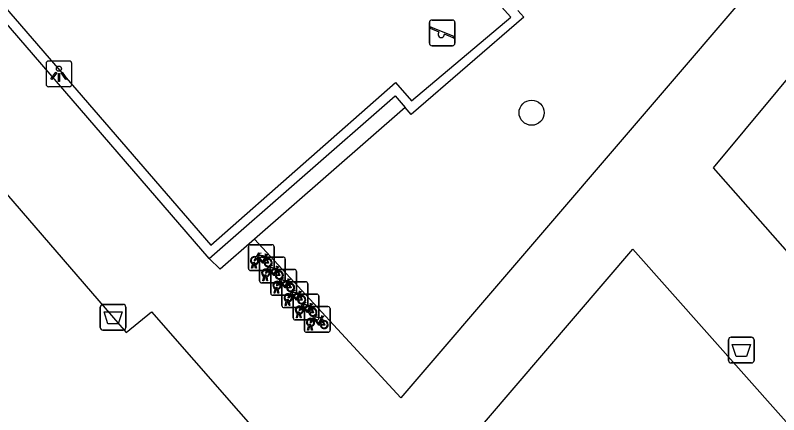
# Model space of a CAD drawing. Extents: x 159280 to 160375, y 384531 to 385872.
# Drawn here: x 159811.44 to 159841.11, y 384692.52 to 384708.05 of the extents above; entities that cross this region are included whole.
import ezdxf

# ---------------------------------------------------------------- set-up
doc = ezdxf.new("R2010")
doc.units = 0
for name, color, linetype in [('IMGEO_Afvalbak', 7, 'Continuous'), ('IMGEO_Boom', 7, 'Continuous'), ('IMGEO_Fietsenrek', 7, 'Continuous'), ('IMGEO_Groenvoorziening', 7, 'Continuous'), ('IMGEO_Haag', 7, 'Continuous'), ('IMGEO_Lichtpunt', 7, 'Continuous'), ('IMGEO_Speelvoorziening', 7, 'Continuous'), ('IMGEO_Voetpad_halfverhard', 7, 'Continuous')]:
    doc.layers.add(name, color=color, linetype=linetype)

msp = doc.modelspace()

# ---------------------------------------------------------------- linework, layer by layer
at = {"layer": 'IMGEO_Afvalbak'}
for p, q in [((159814.844, 384696.806), (159815.634, 384696.806)), ((159815.634, 384696.806), (159814.844, 384696.806)), ((159814.744, 384695.906), (159814.744, 384696.706)), ((159814.744, 384696.706), (159814.744, 384695.906)), ((159815.734, 384696.706), (159815.734, 384695.906)), ((159815.734, 384695.906), (159815.734, 384696.706)), ((159815.634, 384695.806), (159814.844, 384695.806)), ((159814.844, 384695.806), (159815.634, 384695.806)), ((159839.159, 384694.633), (159839.159, 384695.433)), ((159839.159, 384695.433), (159839.159, 384694.633)), ((159839.259, 384695.533), (159840.049, 384695.533)), ((159840.049, 384695.533), (159839.259, 384695.533)), ((159840.149, 384695.433), (159840.149, 384694.633)), ((159840.149, 384694.633), (159840.149, 384695.433)), ((159840.049, 384694.533), (159839.259, 384694.533)), ((159839.259, 384694.533), (159840.049, 384694.533))]:
    msp.add_line(p, q, dxfattribs=at)
for points in [[(159814.887, 384696.52), (159815.591, 384696.52), (159815.442, 384696.05), (159815.036, 384696.05), (159814.887, 384696.52)], [(159839.302, 384695.247), (159840.006, 384695.247), (159839.857, 384694.777), (159839.451, 384694.777), (159839.302, 384695.247)]]:
    msp.add_lwpolyline(points, dxfattribs=at)
for centre, start, end in [((159814.844, 384696.706), 90, 180), ((159814.844, 384696.706), 90, 180), ((159815.634, 384696.706), 0, 90), ((159815.634, 384696.706), 360, 90), ((159814.844, 384695.906), 180, 270), ((159814.844, 384695.906), 180, 270), ((159815.634, 384695.906), 270, 0), ((159815.634, 384695.906), 270, 0), ((159839.259, 384695.433), 90, 180), ((159839.259, 384695.433), 90, 180), ((159840.049, 384695.433), 0, 90), ((159840.049, 384695.433), 360, 90), ((159839.259, 384694.633), 180, 270), ((159839.259, 384694.633), 180, 270), ((159840.049, 384694.633), 270, 0), ((159840.049, 384694.633), 270, 0)]:
    msp.add_arc(centre, 0.1, start, end, dxfattribs=at)
at = {"layer": 'IMGEO_Boom'}
msp.add_circle((159831.505, 384704.262), 0.489, dxfattribs=at)
at = {"layer": 'IMGEO_Fietsenrek'}
for p, q in [((159820.571, 384699.128), (159821.412, 384699.128)), ((159821.412, 384699.128), (159820.571, 384699.128)), ((159820.496, 384698.203), (159820.496, 384699.044)), ((159820.496, 384699.044), (159820.496, 384698.203)), ((159821.496, 384699.053), (159821.496, 384698.212)), ((159821.496, 384698.212), (159821.496, 384699.053)), ((159820.932, 384697.722), (159820.932, 384698.563)), ((159820.932, 384698.563), (159820.932, 384697.722)), ((159821.007, 384698.647), (159821.848, 384698.647)), ((159821.848, 384698.647), (159821.007, 384698.647)), ((159821.183, 384698.677), (159821.219, 384698.582)), ((159821.932, 384698.572), (159821.932, 384697.731)), ((159821.932, 384697.731), (159821.932, 384698.572)), ((159820.623, 384698.212), (159820.662, 384698.372)), ((159820.657, 384698.212), (159820.623, 384698.212)), ((159820.692, 384698.36), (159820.657, 384698.212)), ((159820.734, 384698.384), (159820.733, 384698.388)), ((159820.775, 384698.212), (159820.741, 384698.354)), ((159820.765, 384698.395), (159820.766, 384698.388)), ((159820.773, 384698.358), (159820.808, 384698.212)), ((159820.808, 384698.212), (159820.775, 384698.212)), ((159821.421, 384698.128), (159820.58, 384698.128)), ((159820.58, 384698.128), (159821.421, 384698.128)), ((159821.201, 384697.914), (159821.202, 384697.907)), ((159821.367, 384697.241), (159821.367, 384698.082)), ((159821.367, 384698.082), (159821.367, 384697.241)), ((159821.442, 384698.166), (159822.283, 384698.166)), ((159822.283, 384698.166), (159821.442, 384698.166)), ((159821.619, 384698.196), (159821.655, 384698.101)), ((159822.367, 384698.091), (159822.367, 384697.25)), ((159822.367, 384697.25), (159822.367, 384698.091)), ((159821.857, 384697.647), (159821.016, 384697.647)), ((159821.016, 384697.647), (159821.857, 384697.647)), ((159821.059, 384697.731), (159821.098, 384697.891)), ((159821.093, 384697.731), (159821.059, 384697.731)), ((159821.128, 384697.879), (159821.093, 384697.731)), ((159821.17, 384697.903), (159821.169, 384697.907)), ((159821.211, 384697.731), (159821.177, 384697.873)), ((159821.209, 384697.877), (159821.244, 384697.731)), ((159821.244, 384697.731), (159821.211, 384697.731)), ((159821.878, 384697.686), (159822.719, 384697.686)), ((159822.719, 384697.686), (159821.878, 384697.686)), ((159822.054, 384697.715), (159822.09, 384697.62)), ((159821.494, 384697.25), (159821.533, 384697.41)), ((159821.563, 384697.398), (159821.528, 384697.25)), ((159821.605, 384697.422), (159821.604, 384697.426)), ((159821.646, 384697.25), (159821.612, 384697.392)), ((159821.636, 384697.433), (159821.637, 384697.426)), ((159821.644, 384697.396), (159821.679, 384697.25)), ((159821.803, 384696.761), (159821.803, 384697.602)), ((159821.803, 384697.602), (159821.803, 384696.761)), ((159822.803, 384697.611), (159822.803, 384696.77)), ((159822.803, 384696.77), (159822.803, 384697.611)), ((159822.292, 384697.166), (159821.451, 384697.166)), ((159821.451, 384697.166), (159822.292, 384697.166)), ((159821.528, 384697.25), (159821.494, 384697.25)), ((159821.679, 384697.25), (159821.646, 384697.25)), ((159822.238, 384696.28), (159822.238, 384697.121)), ((159822.238, 384697.121), (159822.238, 384696.28)), ((159822.313, 384697.205), (159823.154, 384697.205)), ((159823.154, 384697.205), (159822.313, 384697.205)), ((159822.49, 384697.235), (159822.526, 384697.14)), ((159823.238, 384697.13), (159823.238, 384696.289)), ((159823.238, 384696.289), (159823.238, 384697.13)), ((159821.93, 384696.77), (159821.969, 384696.93)), ((159821.964, 384696.77), (159821.93, 384696.77)), ((159821.999, 384696.918), (159821.964, 384696.77)), ((159822.041, 384696.942), (159822.04, 384696.946)), ((159822.082, 384696.77), (159822.048, 384696.912)), ((159822.072, 384696.953), (159822.073, 384696.946)), ((159822.08, 384696.916), (159822.115, 384696.77)), ((159822.115, 384696.77), (159822.082, 384696.77)), ((159822.749, 384696.724), (159823.59, 384696.724)), ((159823.59, 384696.724), (159822.749, 384696.724)), ((159822.925, 384696.754), (159822.961, 384696.659)), ((159822.728, 384696.686), (159821.887, 384696.686)), ((159821.887, 384696.686), (159822.728, 384696.686)), ((159822.365, 384696.289), (159822.404, 384696.449)), ((159822.434, 384696.437), (159822.399, 384696.289)), ((159822.476, 384696.461), (159822.475, 384696.465)), ((159822.517, 384696.289), (159822.483, 384696.431)), ((159822.507, 384696.472), (159822.508, 384696.465)), ((159822.515, 384696.435), (159822.55, 384696.289)), ((159822.674, 384695.799), (159822.674, 384696.64)), ((159822.674, 384696.64), (159822.674, 384695.799)), ((159823.674, 384696.649), (159823.674, 384695.808)), ((159823.674, 384695.808), (159823.674, 384696.649)), ((159823.163, 384696.205), (159822.322, 384696.205)), ((159822.322, 384696.205), (159823.163, 384696.205)), ((159822.399, 384696.289), (159822.365, 384696.289)), ((159822.55, 384696.289), (159822.517, 384696.289)), ((159823.361, 384696.273), (159823.397, 384696.178)), ((159822.801, 384695.808), (159822.84, 384695.968)), ((159822.87, 384695.956), (159822.835, 384695.808)), ((159822.912, 384695.98), (159822.911, 384695.984)), ((159822.953, 384695.808), (159822.919, 384695.95)), ((159822.943, 384695.991), (159822.944, 384695.984)), ((159822.951, 384695.954), (159822.986, 384695.808)), ((159823.599, 384695.724), (159822.758, 384695.724)), ((159822.758, 384695.724), (159823.599, 384695.724)), ((159822.835, 384695.808), (159822.801, 384695.808)), ((159822.986, 384695.808), (159822.953, 384695.808))]:
    msp.add_line(p, q, dxfattribs=at)
for points in [[(159820.809, 384698.654), (159820.904, 384698.818), (159820.99, 384698.804), (159820.992, 384698.795), (159820.936, 384698.784), (159820.909, 384698.739), (159821.165, 384698.698)], [(159820.83, 384698.602), (159820.778, 384698.512), (159820.738, 384698.487), (159820.739, 384698.534), (159820.794, 384698.628)], [(159821.105, 384698.41), (159821.055, 384698.41), (159820.864, 384698.661), (159820.845, 384698.629)], [(159821.152, 384698.673), (159820.895, 384698.714), (159820.878, 384698.685), (159821.045, 384698.465), (159821.152, 384698.673)], [(159821.2, 384698.575), (159821.17, 384698.652), (159821.061, 384698.434), (159821.104, 384698.434)], [(159821.134, 384698.434), (159821.254, 384698.433), (159821.21, 384698.547)], [(159821.23, 384698.554), (159821.285, 384698.409), (159821.135, 384698.409)], [(159821.165, 384698.698), (159821.19, 384698.747), (159821.184, 384698.751), (159821.161, 384698.755), (159821.149, 384698.762), (159821.148, 384698.765), (159821.15, 384698.77), (159821.245, 384698.755), (159821.247, 384698.745), (159821.237, 384698.732), (159821.225, 384698.726), (159821.211, 384698.732), (159821.183, 384698.677)], [(159821.245, 384698.173), (159821.34, 384698.337), (159821.426, 384698.323), (159821.428, 384698.314), (159821.372, 384698.303), (159821.345, 384698.258), (159821.601, 384698.217)], [(159821.588, 384698.192), (159821.331, 384698.233), (159821.314, 384698.204), (159821.481, 384697.984), (159821.588, 384698.192)], [(159821.601, 384698.217), (159821.626, 384698.266), (159821.62, 384698.27), (159821.597, 384698.274), (159821.585, 384698.281), (159821.584, 384698.284), (159821.586, 384698.289), (159821.681, 384698.274), (159821.683, 384698.264), (159821.673, 384698.251), (159821.661, 384698.245), (159821.647, 384698.251), (159821.619, 384698.196)], [(159821.266, 384698.121), (159821.214, 384698.031), (159821.174, 384698.006), (159821.175, 384698.053), (159821.23, 384698.147)], [(159821.541, 384697.929), (159821.491, 384697.929), (159821.3, 384698.18), (159821.281, 384698.148)], [(159821.636, 384698.094), (159821.606, 384698.171), (159821.497, 384697.953), (159821.54, 384697.953)], [(159821.57, 384697.953), (159821.69, 384697.952), (159821.646, 384698.066)], [(159821.666, 384698.073), (159821.721, 384697.928), (159821.571, 384697.928)], [(159821.701, 384697.64), (159821.649, 384697.55), (159821.609, 384697.525), (159821.61, 384697.572), (159821.665, 384697.666)], [(159821.68, 384697.692), (159821.775, 384697.856), (159821.861, 384697.842), (159821.863, 384697.833), (159821.807, 384697.822), (159821.78, 384697.777), (159822.036, 384697.736)], [(159821.976, 384697.448), (159821.926, 384697.448), (159821.735, 384697.699), (159821.716, 384697.667)], [(159822.023, 384697.711), (159821.766, 384697.752), (159821.749, 384697.723), (159821.916, 384697.503), (159822.023, 384697.711)], [(159822.071, 384697.613), (159822.041, 384697.69), (159821.932, 384697.472), (159821.975, 384697.472)], [(159822.036, 384697.736), (159822.061, 384697.785), (159822.055, 384697.789), (159822.032, 384697.793), (159822.02, 384697.8), (159822.019, 384697.803), (159822.021, 384697.808), (159822.116, 384697.793), (159822.118, 384697.783), (159822.108, 384697.77), (159822.096, 384697.764), (159822.082, 384697.77), (159822.054, 384697.715)], [(159822.005, 384697.472), (159822.125, 384697.471), (159822.081, 384697.585)], [(159822.101, 384697.592), (159822.156, 384697.447), (159822.006, 384697.447)], [(159822.116, 384697.212), (159822.211, 384697.376), (159822.297, 384697.362), (159822.299, 384697.353), (159822.243, 384697.342), (159822.216, 384697.297), (159822.472, 384697.256)], [(159822.472, 384697.256), (159822.497, 384697.305), (159822.491, 384697.309), (159822.468, 384697.313), (159822.456, 384697.32), (159822.455, 384697.323), (159822.457, 384697.328), (159822.552, 384697.313), (159822.554, 384697.303), (159822.544, 384697.29), (159822.532, 384697.284), (159822.518, 384697.29), (159822.49, 384697.235)], [(159822.137, 384697.16), (159822.085, 384697.07), (159822.045, 384697.045), (159822.046, 384697.092), (159822.101, 384697.186)], [(159822.412, 384696.968), (159822.362, 384696.968), (159822.171, 384697.219), (159822.152, 384697.187)], [(159822.459, 384697.231), (159822.202, 384697.272), (159822.185, 384697.243), (159822.352, 384697.023), (159822.459, 384697.231)], [(159822.507, 384697.133), (159822.477, 384697.21), (159822.368, 384696.992), (159822.411, 384696.992)], [(159822.441, 384696.992), (159822.561, 384696.991), (159822.517, 384697.105)], [(159822.537, 384697.112), (159822.592, 384696.967), (159822.442, 384696.967)], [(159822.551, 384696.731), (159822.646, 384696.895), (159822.732, 384696.881), (159822.734, 384696.872), (159822.678, 384696.861), (159822.651, 384696.816), (159822.907, 384696.775)], [(159822.847, 384696.487), (159822.797, 384696.487), (159822.606, 384696.738), (159822.587, 384696.706)], [(159822.894, 384696.75), (159822.637, 384696.791), (159822.62, 384696.762), (159822.787, 384696.542), (159822.894, 384696.75)], [(159822.942, 384696.652), (159822.912, 384696.729), (159822.803, 384696.511), (159822.846, 384696.511)], [(159822.907, 384696.775), (159822.932, 384696.824), (159822.926, 384696.828), (159822.903, 384696.832), (159822.891, 384696.839), (159822.89, 384696.842), (159822.892, 384696.847), (159822.987, 384696.832), (159822.989, 384696.822), (159822.979, 384696.809), (159822.967, 384696.803), (159822.953, 384696.809), (159822.925, 384696.754)], [(159822.572, 384696.679), (159822.52, 384696.589), (159822.48, 384696.564), (159822.481, 384696.611), (159822.536, 384696.705)], [(159822.876, 384696.511), (159822.996, 384696.51), (159822.952, 384696.624)], [(159822.972, 384696.631), (159823.027, 384696.486), (159822.877, 384696.486)], [(159823.008, 384696.198), (159822.956, 384696.108), (159822.916, 384696.083), (159822.917, 384696.13), (159822.972, 384696.224)], [(159822.987, 384696.25), (159823.082, 384696.414), (159823.168, 384696.4), (159823.17, 384696.391), (159823.114, 384696.38), (159823.087, 384696.335), (159823.343, 384696.294)], [(159823.283, 384696.006), (159823.233, 384696.006), (159823.042, 384696.257), (159823.023, 384696.225)], [(159823.33, 384696.269), (159823.073, 384696.31), (159823.056, 384696.281), (159823.223, 384696.061), (159823.33, 384696.269)], [(159823.378, 384696.171), (159823.348, 384696.248), (159823.239, 384696.03), (159823.282, 384696.03)], [(159823.312, 384696.03), (159823.432, 384696.029), (159823.388, 384696.143)], [(159823.408, 384696.15), (159823.463, 384696.005), (159823.313, 384696.005)], [(159823.343, 384696.294), (159823.368, 384696.343), (159823.362, 384696.347), (159823.339, 384696.351), (159823.327, 384696.358), (159823.326, 384696.361), (159823.328, 384696.366), (159823.423, 384696.351), (159823.425, 384696.341), (159823.415, 384696.328), (159823.403, 384696.322), (159823.389, 384696.328), (159823.361, 384696.273)]]:
    msp.add_lwpolyline(points, dxfattribs=at)
for centre, radius, start, end in [((159820.574, 384699.05), 0.0779, 92.4484, 184.2845), ((159820.574, 384699.05), 0.0779, 92.4484, 184.2845), ((159821.418, 384699.05), 0.0779, 2.4484, 94.2845), ((159821.418, 384699.05), 0.0779, 2.4484, 94.2845), ((159820.736, 384698.513), 0.159, 62.6766, 242.1369), ((159820.736, 384698.513), 0.129, 63.3192, 238.903), ((159820.736, 384698.513), 0.129, 283.6043, 43.4302), ((159820.736, 384698.513), 0.159, 283.5766, 46.6042), ((159821.01, 384698.569), 0.0779, 92.4484, 184.2845), ((159821.01, 384698.569), 0.0779, 92.4484, 184.2845), ((159821.263, 384698.429), 0.159, 113.3408, 178.3217), ((159821.263, 384698.429), 0.159, 187.0065, 105.7708), ((159821.263, 384698.429), 0.129, 113.923, 177.9556), ((159821.263, 384698.429), 0.129, 188.6715, 104.5883), ((159821.854, 384698.569), 0.0779, 2.4484, 94.2845), ((159821.854, 384698.569), 0.0779, 2.4484, 94.2845), ((159820.716, 384698.384), 0.0499, 12.8025, 158.6934), ((159820.736, 384698.513), 0.159, 253.9967, 271.7867), ((159820.716, 384698.384), 0.0174, 12.8025, 163.4502), ((159820.736, 384698.513), 0.129, 253.415, 269.0204), ((159821.418, 384698.206), 0.0779, 272.4484, 4.2845), ((159821.418, 384698.206), 0.0779, 272.4484, 4.2845), ((159820.574, 384698.206), 0.0779, 182.4484, 274.2845), ((159820.574, 384698.206), 0.0779, 182.4484, 274.2845), ((159821.172, 384698.032), 0.159, 62.6766, 242.1369), ((159821.172, 384698.032), 0.129, 63.3192, 238.903), ((159821.152, 384697.903), 0.0499, 12.8025, 158.6934), ((159821.152, 384697.903), 0.0174, 12.8025, 163.4502), ((159821.172, 384698.032), 0.129, 283.6043, 43.4302), ((159821.172, 384698.032), 0.159, 283.5766, 46.6042), ((159821.445, 384698.088), 0.0779, 92.4484, 184.2845), ((159821.445, 384698.088), 0.0779, 92.4484, 184.2845), ((159821.699, 384697.948), 0.159, 113.3408, 178.3217), ((159821.699, 384697.948), 0.159, 187.0065, 105.7708), ((159821.699, 384697.948), 0.129, 113.923, 177.9556), ((159821.699, 384697.948), 0.129, 188.6715, 104.5883), ((159822.289, 384698.088), 0.0779, 2.4484, 94.2845), ((159822.289, 384698.088), 0.0779, 2.4484, 94.2845), ((159821.01, 384697.725), 0.0779, 182.4484, 274.2845), ((159821.01, 384697.725), 0.0779, 182.4484, 274.2845), ((159821.172, 384698.032), 0.159, 253.9967, 271.7867), ((159821.172, 384698.032), 0.129, 253.415, 269.0204), ((159821.607, 384697.551), 0.159, 62.6766, 242.1369), ((159821.607, 384697.551), 0.129, 63.3192, 238.903), ((159821.607, 384697.551), 0.129, 283.6043, 43.4302), ((159821.607, 384697.551), 0.159, 283.5766, 46.6042), ((159821.881, 384697.608), 0.0779, 92.4484, 184.2845), ((159821.881, 384697.608), 0.0779, 92.4484, 184.2845), ((159821.854, 384697.725), 0.0779, 272.4484, 4.2845), ((159821.854, 384697.725), 0.0779, 272.4484, 4.2845), ((159822.134, 384697.467), 0.159, 187.0065, 105.7708), ((159822.725, 384697.608), 0.0779, 2.4484, 94.2845), ((159822.725, 384697.608), 0.0779, 2.4484, 94.2845), ((159821.587, 384697.422), 0.0499, 12.8025, 158.6934), ((159821.607, 384697.551), 0.159, 253.9967, 271.7867), ((159821.587, 384697.422), 0.0174, 12.8025, 163.4502), ((159821.607, 384697.551), 0.129, 253.415, 269.0204), ((159822.134, 384697.467), 0.159, 113.3408, 178.3217), ((159822.134, 384697.467), 0.129, 113.923, 177.9556), ((159822.134, 384697.467), 0.129, 188.6715, 104.5883), ((159821.445, 384697.244), 0.0779, 182.4484, 274.2845), ((159821.445, 384697.244), 0.0779, 182.4484, 274.2845), ((159822.043, 384697.071), 0.159, 62.6766, 242.1369), ((159822.043, 384697.071), 0.129, 63.3192, 238.903), ((159822.043, 384697.071), 0.129, 283.6043, 43.4302), ((159822.043, 384697.071), 0.159, 283.5766, 46.6042), ((159822.316, 384697.127), 0.0779, 92.4484, 184.2845), ((159822.316, 384697.127), 0.0779, 92.4484, 184.2845), ((159822.289, 384697.244), 0.0779, 272.4484, 4.2845), ((159822.289, 384697.244), 0.0779, 272.4484, 4.2845), ((159822.57, 384696.987), 0.159, 113.3408, 178.3217), ((159822.57, 384696.987), 0.159, 187.0065, 105.7708), ((159822.57, 384696.987), 0.129, 113.923, 177.9556), ((159822.57, 384696.987), 0.129, 188.6715, 104.5883), ((159823.16, 384697.127), 0.0779, 2.4484, 94.2845), ((159823.16, 384697.127), 0.0779, 2.4484, 94.2845), ((159821.881, 384696.764), 0.0779, 182.4484, 274.2845), ((159821.881, 384696.764), 0.0779, 182.4484, 274.2845), ((159822.023, 384696.942), 0.0499, 12.8025, 158.6934), ((159822.043, 384697.071), 0.159, 253.9967, 271.7867), ((159822.023, 384696.942), 0.0174, 12.8025, 163.4502), ((159822.043, 384697.071), 0.129, 253.415, 269.0204), ((159822.478, 384696.59), 0.159, 62.6766, 242.1369), ((159822.752, 384696.646), 0.0779, 92.4484, 184.2845), ((159822.752, 384696.646), 0.0779, 92.4484, 184.2845), ((159822.725, 384696.764), 0.0779, 272.4484, 4.2845), ((159822.725, 384696.764), 0.0779, 272.4484, 4.2845), ((159823.596, 384696.646), 0.0779, 2.4484, 94.2845), ((159823.596, 384696.646), 0.0779, 2.4484, 94.2845), ((159822.478, 384696.59), 0.129, 63.3192, 238.903), ((159822.458, 384696.461), 0.0499, 12.8025, 158.6934), ((159822.478, 384696.59), 0.159, 253.9967, 271.7867), ((159822.458, 384696.461), 0.0174, 12.8025, 163.4502), ((159822.478, 384696.59), 0.129, 253.415, 269.0204), ((159822.478, 384696.59), 0.129, 283.6043, 43.4302), ((159822.478, 384696.59), 0.159, 283.5766, 46.6042), ((159823.005, 384696.506), 0.159, 113.3408, 178.3217), ((159823.005, 384696.506), 0.159, 187.0065, 105.7708), ((159823.005, 384696.506), 0.129, 113.923, 177.9556), ((159823.005, 384696.506), 0.129, 188.6715, 104.5883), ((159822.316, 384696.283), 0.0779, 182.4484, 274.2845), ((159822.316, 384696.283), 0.0779, 182.4484, 274.2845), ((159822.914, 384696.109), 0.159, 62.6766, 242.1369), ((159822.914, 384696.109), 0.129, 63.3192, 238.903), ((159822.914, 384696.109), 0.129, 283.6043, 43.4302), ((159822.914, 384696.109), 0.159, 283.5766, 46.6042), ((159823.16, 384696.283), 0.0779, 272.4484, 4.2845), ((159823.16, 384696.283), 0.0779, 272.4484, 4.2845), ((159823.441, 384696.025), 0.159, 113.3408, 178.3217), ((159823.441, 384696.025), 0.159, 187.0065, 105.7708), ((159823.441, 384696.025), 0.129, 113.923, 177.9556), ((159823.441, 384696.025), 0.129, 188.6715, 104.5883), ((159822.894, 384695.98), 0.0499, 12.8025, 158.6934), ((159822.914, 384696.109), 0.159, 253.9967, 271.7867), ((159822.894, 384695.98), 0.0174, 12.8025, 163.4502), ((159822.914, 384696.109), 0.129, 253.415, 269.0204), ((159822.752, 384695.802), 0.0779, 182.4484, 274.2845), ((159822.752, 384695.802), 0.0779, 182.4484, 274.2845), ((159823.596, 384695.802), 0.0779, 272.4484, 4.2845), ((159823.596, 384695.802), 0.0779, 272.4484, 4.2845)]:
    msp.add_arc(centre, radius, start, end, dxfattribs=at)
at = {"layer": 'IMGEO_Groenvoorziening'}
for points in [[(159795.39, 384726.487), (159819.037, 384699.108), (159826.22, 384705.444), (159826.841, 384704.725), (159830.697, 384707.98), (159830.107, 384708.657), (159837.263, 384714.942), (159813.645, 384742.611), (159806.403, 384736.214), (159805.756, 384736.928), (159801.953, 384733.65), (159802.611, 384732.865), (159795.39, 384726.487)], [(159830.969, 384708.239), (159831.203, 384707.977), (159826.824, 384704.197), (159826.593, 384704.461)]]:
    msp.add_lwpolyline(points, dxfattribs=at)
at = {"layer": 'IMGEO_Haag'}
for points in [[(159818.969, 384698.597), (159826.199, 384704.913), (159826.593, 384704.461)], [(159826.593, 384704.461), (159820.737, 384699.345)]]:
    msp.add_lwpolyline(points, dxfattribs=at)
at = {"layer": 'IMGEO_Lichtpunt'}
for p, q in [((159813.539, 384706.272), (159812.731, 384706.272)), ((159813.539, 384706.272), (159812.731, 384706.272)), ((159812.637, 384706.177), (159812.637, 384705.37)), ((159812.637, 384706.177), (159812.637, 384705.37)), ((159813.633, 384705.37), (159813.633, 384706.177)), ((159813.633, 384705.37), (159813.633, 384706.177)), ((159812.731, 384705.276), (159813.539, 384705.276)), ((159812.731, 384705.276), (159813.539, 384705.276))]:
    msp.add_line(p, q, dxfattribs=at)
for points in [[(159813.011, 384705.841), (159813.05, 384705.813), (159812.862, 384705.551), (159812.824, 384705.578), (159813.011, 384705.841)], [(159813.113, 384705.793), (159813.16, 384705.793), (159813.16, 384705.471), (159813.113, 384705.471), (159813.113, 384705.793)], [(159813.223, 384705.813), (159813.261, 384705.84), (159813.448, 384705.578), (159813.409, 384705.55), (159813.223, 384705.813)]]:
    msp.add_lwpolyline(points, dxfattribs=at)
msp.add_circle((159813.136, 384705.975), 0.0994, dxfattribs=at)
for centre, start, end in [((159812.731, 384706.177), 90, 180), ((159812.731, 384706.177), 90, 180), ((159813.539, 384706.177), 0, 90), ((159813.539, 384706.177), 0, 90), ((159812.731, 384705.37), 180, 270), ((159812.731, 384705.37), 180, 270), ((159813.539, 384705.37), 270, 0), ((159813.539, 384705.37), 270, 360)]:
    msp.add_arc(centre, 0.0946, start, end, dxfattribs=at)
at = {"layer": 'IMGEO_Speelvoorziening'}
for p, q in [((159827.534, 384706.967), (159827.534, 384707.767)), ((159827.534, 384707.767), (159827.534, 384706.967)), ((159827.634, 384707.867), (159828.424, 384707.867)), ((159828.424, 384707.867), (159827.634, 384707.867)), ((159828.524, 384707.767), (159828.524, 384706.967)), ((159828.524, 384706.967), (159828.524, 384707.767)), ((159827.917, 384707.395), (159827.578, 384707.532)), ((159827.603, 384707.592), (159828.479, 384707.239)), ((159828.455, 384707.179), (159828.115, 384707.316)), ((159828.424, 384706.867), (159827.634, 384706.867)), ((159827.634, 384706.867), (159828.424, 384706.867))]:
    msp.add_line(p, q, dxfattribs=at)
for centre, radius, start, end in [((159827.634, 384707.767), 0.1, 90, 180), ((159827.634, 384707.767), 0.1, 90, 180), ((159828.424, 384707.767), 0.1, 0, 90), ((159828.424, 384707.767), 0.1, 360, 90), ((159827.591, 384707.562), 0.0327, 68.078, 248.078), ((159827.996, 384707.305), 0.12, 130.9928, 5.1632), ((159828.467, 384707.209), 0.0327, 248.078, 68.078), ((159827.634, 384706.967), 0.1, 180, 270), ((159827.634, 384706.967), 0.1, 180, 270), ((159828.424, 384706.967), 0.1, 270, 0), ((159828.424, 384706.967), 0.1, 270, 0)]:
    msp.add_arc(centre, radius, start, end, dxfattribs=at)
at = {"layer": 'IMGEO_Voetpad_halfverhard'}
for points in [[(159818.969, 384698.597), (159804.173, 384715.766), (159794.821, 384726.618)], [(159849.834, 384720.526), (159826.424, 384693.169), (159820.737, 384699.345)], [(159841.741, 384698.514), (159838.571, 384702.123), (159852.296, 384718.633)], [(159800.8, 384713.041), (159815.747, 384695.717), (159816.731, 384696.515), (159825.142, 384686.909), (159835.436, 384698.96), (159857.22, 384674.413), (159862.37, 384672.124)], [(159820.737, 384699.345), (159819.398, 384698.175), (159818.969, 384698.597)]]:
    msp.add_lwpolyline(points, dxfattribs=at)

doc.saveas('drawing.dxf')
